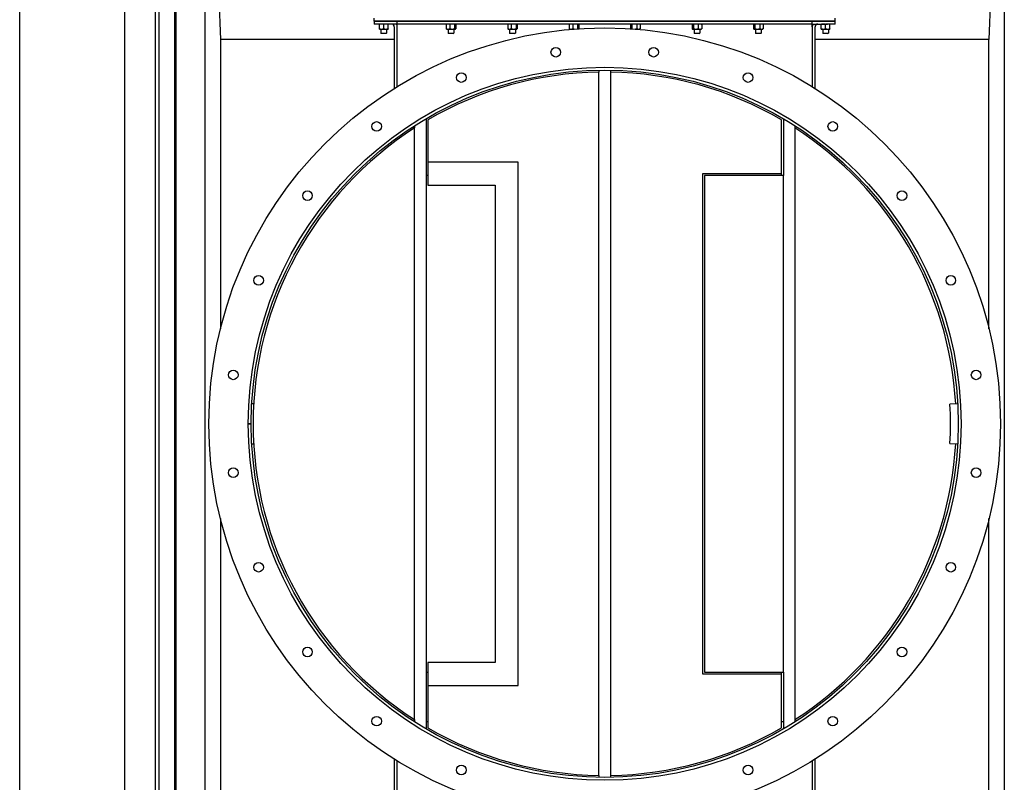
# Model space of a CAD drawing. Header units: inches. Extents: x 24 to 1128, y -58 to 748.
# Tile 607 of 656: x 502 to 566, y 602 to 651. Entities that reach past the tile are written whole.
import ezdxf

# ---------------------------------------------------------------- set-up
doc = ezdxf.new("R2010")
doc.units = ezdxf.units.IN
doc.header["$LTSCALE"] = 32
doc.header["$MEASUREMENT"] = 0
doc.layers.add('Visible (ANSI)', color=7, linetype='Continuous', lineweight=30)

msp = doc.modelspace()

# ---------------------------------------------------------------- linework, layer by layer
at = {"layer": 'Visible (ANSI)'}
for p, q in [((502.28063, 571.43978), (502.28063, 687.43978)), ((512.44313, 679.33978), (512.44313, 570.78978)), ((509.09313, 677.43978), (509.09313, 581.44978)), ((511.09313, 677.43978), (511.09313, 583.44978)), ((511.34313, 677.43978), (511.34313, 583.69978)), ((512.34313, 677.43978), (512.34313, 572.68978)), ((514.34313, 572.68978), (514.34313, 677.43978)), ((514.34313, 677.43978), (515.34313, 650.06478)), ((566.34313, 677.43978), (565.34313, 650.06478)), ((566.34313, 677.43978), (566.34313, 572.68978)), ((525.34313, 651.25228), (525.34313, 651.43978)), ((525.84313, 651.25228), (525.34313, 651.25228)), ((525.34313, 651.25228), (525.84313, 651.25228)), ((525.34313, 651.25228), (525.34313, 651.06478)), ((525.84313, 651.06478), (525.34313, 651.06478)), ((525.68663, 650.76092), (525.68663, 651.03964)), ((525.84313, 651.25228), (554.84313, 651.25228)), ((526.84313, 651.25228), (525.84313, 651.25228)), ((526.84313, 651.06478), (525.84313, 651.06478)), ((525.96813, 650.76092), (525.96813, 651.03964)), ((526.24963, 650.76092), (526.24963, 651.03964)), ((526.65563, 650.87728), (526.65563, 646.87567)), ((526.84313, 651.06478), (526.84313, 651.25228)), ((526.84313, 651.06478), (526.84313, 651.25228)), ((553.84313, 651.25228), (526.84313, 651.25228)), ((553.84313, 651.06478), (526.84313, 651.06478)), ((526.84313, 650.87728), (526.84313, 651.06478)), ((526.84313, 646.99222), (526.84313, 650.87728)), ((530.03019, 651.03964), (530.03019, 650.76092)), ((530.06163, 651.06478), (530.05261, 651.05957)), ((530.26277, 651.03964), (530.26277, 650.76092)), ((530.57571, 651.03964), (530.57571, 650.76092)), ((530.62463, 651.06478), (530.63365, 651.05957)), ((530.65608, 651.03964), (530.65608, 650.76092)), ((534.03019, 651.03964), (534.03019, 650.76092)), ((534.06163, 651.06478), (534.05261, 651.05957)), ((534.26277, 651.03964), (534.26277, 650.76092)), ((534.57571, 651.03964), (534.57571, 650.76092)), ((534.62463, 651.06478), (534.63365, 651.05957)), ((534.65608, 651.03964), (534.65608, 650.76092)), ((538.03019, 651.03964), (538.03019, 650.76092)), ((538.06163, 651.06478), (538.05261, 651.05957)), ((538.26277, 651.03964), (538.26277, 650.76092)), ((538.57571, 651.03964), (538.57571, 650.76092)), ((538.62463, 651.06478), (538.63365, 651.05957)), ((538.65608, 651.03964), (538.65608, 650.76092)), ((542.02803, 651.03964), (542.02803, 650.76092)), ((542.06163, 651.06478), (542.05059, 651.05841)), ((542.11648, 651.03964), (542.11648, 650.76092)), ((542.43158, 651.03964), (542.43158, 650.76092)), ((542.62463, 651.06478), (542.63567, 651.05841)), ((542.65824, 651.03964), (542.65824, 650.76092)), ((546.02803, 651.03964), (546.02803, 650.76092)), ((546.06163, 651.06478), (546.05059, 651.05841)), ((546.11648, 651.03964), (546.11648, 650.76092)), ((546.43158, 651.03964), (546.43158, 650.76092)), ((546.62463, 651.06478), (546.63567, 651.05841)), ((546.65824, 651.03964), (546.65824, 650.76092)), ((550.02803, 651.03964), (550.02803, 650.76092)), ((550.06163, 651.06478), (550.05059, 651.05841)), ((550.11648, 651.03964), (550.11648, 650.76092)), ((550.43158, 651.03964), (550.43158, 650.76092)), ((550.62463, 651.06478), (550.63567, 651.05841)), ((550.65824, 651.03964), (550.65824, 650.76092)), ((554.84313, 651.25228), (553.84313, 651.25228)), ((553.84313, 651.06478), (553.84313, 651.25228)), ((553.84313, 651.06478), (553.84313, 651.25228)), ((553.84313, 651.06478), (554.84313, 651.06478)), ((553.84313, 650.87728), (553.84313, 651.06478)), ((553.84313, 650.87728), (553.84313, 646.99222)), ((554.03063, 646.87567), (554.03063, 650.87728)), ((554.43663, 650.76092), (554.43663, 651.03964)), ((554.71813, 650.76092), (554.71813, 651.03964)), ((555.34313, 651.25228), (554.84313, 651.25228)), ((554.84313, 651.25228), (555.34313, 651.25228)), ((555.34313, 651.06478), (554.84313, 651.06478)), ((554.99963, 650.76092), (554.99963, 651.03964)), ((555.34313, 651.25228), (555.34313, 651.43978)), ((555.34313, 651.06478), (555.34313, 651.25228)), ((525.68663, 650.73578), (525.82738, 650.73578)), ((525.78063, 650.73578), (525.78063, 650.47694)), ((525.78063, 650.47694), (526.15563, 650.47694)), ((525.81897, 650.43978), (525.78063, 650.47694)), ((526.11729, 650.43978), (525.81897, 650.43978)), ((525.82738, 650.73578), (526.10888, 650.73578)), ((526.10888, 650.73578), (526.24963, 650.73578)), ((526.11729, 650.43978), (526.15563, 650.47694)), ((526.15563, 650.73578), (526.15563, 650.47694)), ((530.06163, 650.73578), (530.05261, 650.74099)), ((530.06163, 650.73578), (530.14648, 650.73578)), ((530.14648, 650.73578), (530.41924, 650.73578)), ((530.15563, 650.73578), (530.15563, 650.47695)), ((530.15563, 650.47695), (530.53063, 650.47695)), ((530.19397, 650.43978), (530.15563, 650.47695)), ((530.49229, 650.43978), (530.19397, 650.43978)), ((530.41924, 650.73578), (530.61589, 650.73578)), ((530.49229, 650.43978), (530.53063, 650.47695)), ((530.53063, 650.73578), (530.53063, 650.47695)), ((530.61589, 650.73578), (530.62463, 650.73578)), ((530.62463, 650.73578), (530.63365, 650.74099)), ((534.06163, 650.73578), (534.05261, 650.74099)), ((534.06163, 650.73578), (534.14648, 650.73578)), ((534.14648, 650.73578), (534.41924, 650.73578)), ((534.15563, 650.73578), (534.15563, 650.47695)), ((534.15563, 650.47695), (534.53063, 650.47695)), ((534.19397, 650.43978), (534.15563, 650.47695)), ((534.49229, 650.43978), (534.19397, 650.43978)), ((534.41924, 650.73578), (534.61589, 650.73578)), ((534.49229, 650.43978), (534.53063, 650.47695)), ((534.53063, 650.73578), (534.53063, 650.47695)), ((534.61589, 650.73578), (534.62463, 650.73578)), ((534.62463, 650.73578), (534.63365, 650.74099)), ((538.06163, 650.73578), (538.05261, 650.74099)), ((538.06163, 650.73578), (538.14648, 650.73578)), ((538.14648, 650.73578), (538.32763, 650.73578)), ((538.15563, 650.73578), (538.15563, 650.7217)), ((542.35864, 650.73578), (542.54491, 650.73578)), ((542.53063, 650.73578), (542.53063, 650.7217)), ((542.54491, 650.73578), (542.62463, 650.73578)), ((542.62463, 650.73578), (542.63567, 650.74215)), ((546.06163, 650.73578), (546.05059, 650.74215)), ((546.06163, 650.73578), (546.07225, 650.73578)), ((546.07225, 650.73578), (546.27403, 650.73578)), ((546.15563, 650.73578), (546.15563, 650.47695)), ((546.15563, 650.47695), (546.53063, 650.47695)), ((546.19397, 650.43978), (546.15563, 650.47695)), ((546.49229, 650.43978), (546.19397, 650.43978)), ((546.27403, 650.73578), (546.54491, 650.73578)), ((546.49229, 650.43978), (546.53063, 650.47695)), ((546.53063, 650.73578), (546.53063, 650.47695)), ((546.54491, 650.73578), (546.62463, 650.73578)), ((546.62463, 650.73578), (546.63567, 650.74215)), ((550.06163, 650.73578), (550.05059, 650.74215)), ((550.06163, 650.73578), (550.07225, 650.73578)), ((550.07225, 650.73578), (550.27403, 650.73578)), ((550.15563, 650.73578), (550.15563, 650.47695)), ((550.15563, 650.47695), (550.53063, 650.47695)), ((550.19397, 650.43978), (550.15563, 650.47695)), ((550.49229, 650.43978), (550.19397, 650.43978)), ((550.27403, 650.73578), (550.54491, 650.73578)), ((550.49229, 650.43978), (550.53063, 650.47695)), ((550.53063, 650.73578), (550.53063, 650.47695)), ((550.54491, 650.73578), (550.62463, 650.73578)), ((550.62463, 650.73578), (550.63567, 650.74215)), ((554.43663, 650.73578), (554.57738, 650.73578)), ((554.53063, 650.73578), (554.53063, 650.47694)), ((554.53063, 650.47694), (554.90563, 650.47694)), ((554.56897, 650.43978), (554.53063, 650.47694)), ((554.86729, 650.43978), (554.56897, 650.43978)), ((554.57738, 650.73578), (554.85888, 650.73578)), ((554.85888, 650.73578), (554.99963, 650.73578)), ((554.86729, 650.43978), (554.90563, 650.47694)), ((554.90563, 650.73578), (554.90563, 650.47694)), ((515.34313, 650.06478), (515.34313, 631.23426)), ((526.65563, 650.06478), (515.34313, 650.06478)), ((565.34313, 650.06478), (554.03063, 650.06478)), ((565.34313, 631.23426), (565.34313, 650.06478)), ((539.96813, 648.06172), (539.96813, 647.93671)), ((539.96813, 602.19285), (539.96813, 647.93671)), ((540.71813, 648.06172), (540.71813, 647.93671)), ((540.71813, 647.93671), (540.71813, 602.19285)), ((528.71813, 644.91067), (528.71813, 641.21389)), ((528.84313, 644.83889), (528.84313, 642.08889)), ((551.84313, 641.33889), (551.84313, 644.83889)), ((551.96813, 644.91067), (551.96813, 641.21389)), ((527.96813, 644.45187), (527.96813, 644.30341)), ((527.96813, 605.82615), (527.96813, 644.30341)), ((552.71813, 644.45187), (552.71813, 644.30341)), ((552.71813, 644.30341), (552.71813, 605.82615)), ((528.84313, 642.08889), (528.84313, 640.58889)), ((534.71813, 642.08889), (528.84313, 642.08889)), ((534.71813, 608.04066), (534.71813, 642.08889)), ((546.71813, 641.33889), (551.84313, 641.33889)), ((546.71813, 608.79066), (546.71813, 641.33889)), ((551.84313, 641.21389), (551.84313, 641.33889)), ((528.84313, 641.21389), (528.71813, 641.21389)), ((528.71813, 641.21389), (528.71813, 608.91566)), ((551.96813, 641.21389), (546.84313, 641.21389)), ((546.84313, 641.21389), (546.84313, 608.91566)), ((551.96813, 608.91566), (551.96813, 641.21389)), ((528.84313, 640.58889), (533.21813, 640.58889)), ((533.21813, 640.58889), (533.21813, 609.54066)), ((517.50492, 626.36163), (517.38012, 626.36871)), ((563.30614, 626.36871), (562.80695, 626.34037)), ((517.15563, 625.06528), (517.34313, 625.06528)), ((517.34313, 625.06428), (517.15563, 625.06428)), ((517.38012, 623.76085), (517.50492, 623.76793)), ((562.80695, 623.78919), (563.30614, 623.76085)), ((515.34313, 618.8953), (515.34313, 600.06478)), ((565.34313, 600.06478), (565.34313, 618.8953)), ((528.84313, 609.54066), (528.84313, 608.04066)), ((533.21813, 609.54066), (528.84313, 609.54066)), ((528.71813, 608.91566), (528.84313, 608.91566)), ((528.71813, 608.91566), (528.71813, 605.21889)), ((551.84313, 608.79066), (546.71813, 608.79066)), ((546.84313, 608.91566), (551.96813, 608.91566)), ((551.84313, 608.79066), (551.84313, 608.91566)), ((551.84313, 605.29066), (551.84313, 608.79066)), ((551.96813, 608.91566), (551.96813, 605.21889)), ((528.84313, 608.04066), (528.84313, 605.29066)), ((528.84313, 608.04066), (534.71813, 608.04066)), ((527.96813, 605.68978), (527.94921, 605.68978)), ((527.96813, 605.82615), (527.96813, 605.67769)), ((528.84313, 605.68978), (528.71813, 605.68978)), ((551.96813, 605.68978), (551.84313, 605.68978)), ((552.71813, 605.82615), (552.71813, 605.67769)), ((552.73706, 605.68978), (552.71813, 605.68978)), ((526.65563, 603.25389), (526.65563, 599.25228)), ((526.84313, 599.25228), (526.84313, 603.13734)), ((553.84313, 603.13734), (553.84313, 599.25228)), ((554.03063, 599.25228), (554.03063, 603.25389)), ((539.96813, 602.19285), (539.96813, 602.06784)), ((540.71813, 602.19285), (540.71813, 602.06784))]:
    msp.add_line(p, q, dxfattribs=at)
for centre, radius in [((540.34313, 625.06478), 25.75), ((537.16156, 649.23125), 0.3125), ((543.52471, 649.23125), 0.3125), ((540.34313, 625.06478), 23.1875), ((540.34313, 625.06478), 23), ((531.01522, 647.58434), 0.3125), ((549.67104, 647.58434), 0.3125), ((525.50457, 644.40277), 0.3125), ((555.18169, 644.40277), 0.3125), ((521.00515, 639.90334), 0.3125), ((559.68112, 639.90334), 0.3125), ((517.82357, 634.39269), 0.3125), ((562.8627, 634.39269), 0.3125), ((516.17666, 628.24636), 0.3125), ((564.5096, 628.24636), 0.3125), ((516.17666, 621.8832), 0.3125), ((564.5096, 621.8832), 0.3125), ((517.82357, 615.73687), 0.3125), ((562.8627, 615.73687), 0.3125), ((521.00515, 610.22622), 0.3125), ((559.68112, 610.22622), 0.3125), ((525.50457, 605.72679), 0.3125), ((555.18169, 605.72679), 0.3125), ((531.01522, 602.54522), 0.3125), ((549.67104, 602.54522), 0.3125)]:
    msp.add_circle(centre, radius, dxfattribs=at)
for centre, radius, start, end in [((526.46813, 650.87728), 0.1875, 0, 90), ((526.46813, 650.87728), 0.375, 0, 30), ((554.21813, 650.87728), 0.375, 150, 180), ((554.21813, 650.87728), 0.1875, 90, 180), ((540.34313, 625.06478), 22.875, 90.9393171, 120.1809288), ((540.34313, 625.06478), 22.875, 59.8190712, 89.0606829), ((540.34313, 625.06478), 22.875, 122.7506223, 237.2493777), ((540.34313, 625.06478), 22.875, 3.25, 57.2493777), ((540.34313, 625.06478), 22.5, 356.75, 3.25), ((540.34313, 625.06478), 23, 179.9987544, 180.0012456), ((540.34313, 625.06478), 22.875, 302.7506223, 356.75), ((540.34313, 625.06478), 22.875, 239.8190712, 269.0606829), ((540.34313, 625.06478), 22.875, 270.9393171, 300.1809288)]:
    msp.add_arc(centre, radius, start, end, dxfattribs=at)
for points, weights in [([(525.68663, 651.03964), (525.68663, 651.06478), (525.68663, 651.06478)], [1, 1.0379548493, 1]), ([(525.82738, 651.06478), (525.76206, 651.06478), (525.68663, 651.03964)], [1, 1.0379548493, 1]), ([(525.96813, 651.03964), (525.89271, 651.06478), (525.82738, 651.06478)], [1, 1.0379548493, 1]), ([(526.10888, 651.06478), (526.04356, 651.06478), (525.96813, 651.03964)], [1, 1.0379548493, 1]), ([(526.24963, 651.03964), (526.17421, 651.06478), (526.10888, 651.06478)], [1, 1.0379548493, 1]), ([(526.24963, 651.06478), (526.24963, 651.06478), (526.24963, 651.03964)], [1, 1.0379548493, 1]), ([(530.14648, 651.06478), (530.09251, 651.06478), (530.03019, 651.03964)], [1, 1.0379548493, 1]), ([(530.03019, 651.03964), (530.04203, 651.05346), (530.05261, 651.05957)], [1, 1.02051902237, 1.01885219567]), ([(530.26277, 651.03964), (530.20045, 651.06478), (530.14648, 651.06478)], [1, 1.0379548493, 1]), ([(530.41924, 651.06478), (530.34662, 651.06478), (530.26277, 651.03964)], [1, 1.0379548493, 1]), ([(530.57571, 651.03964), (530.49186, 651.06478), (530.41924, 651.06478)], [1, 1.0379548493, 1]), ([(530.61589, 651.06478), (530.59724, 651.06478), (530.57571, 651.03964)], [1, 1.0379548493, 1]), ([(530.65608, 651.03964), (530.63454, 651.06478), (530.61589, 651.06478)], [1, 1.0379548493, 1]), ([(534.14648, 651.06478), (534.09251, 651.06478), (534.03019, 651.03964)], [1, 1.0379548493, 1]), ([(534.03019, 651.03964), (534.04203, 651.05346), (534.05261, 651.05957)], [1, 1.02051902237, 1.01885219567]), ([(534.26277, 651.03964), (534.20045, 651.06478), (534.14648, 651.06478)], [1, 1.0379548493, 1]), ([(534.41924, 651.06478), (534.34662, 651.06478), (534.26277, 651.03964)], [1, 1.0379548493, 1]), ([(534.57571, 651.03964), (534.49186, 651.06478), (534.41924, 651.06478)], [1, 1.0379548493, 1]), ([(534.61589, 651.06478), (534.59724, 651.06478), (534.57571, 651.03964)], [1, 1.0379548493, 1]), ([(534.65608, 651.03964), (534.63454, 651.06478), (534.61589, 651.06478)], [1, 1.0379548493, 1]), ([(538.14648, 651.06478), (538.09251, 651.06478), (538.03019, 651.03964)], [1, 1.0379548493, 1]), ([(538.03019, 651.03964), (538.04203, 651.05346), (538.05261, 651.05957)], [1, 1.02051902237, 1.01885219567]), ([(538.26277, 651.03964), (538.20045, 651.06478), (538.14648, 651.06478)], [1, 1.0379548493, 1]), ([(538.41924, 651.06478), (538.34662, 651.06478), (538.26277, 651.03964)], [1, 1.0379548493, 1]), ([(538.57571, 651.03964), (538.49186, 651.06478), (538.41924, 651.06478)], [1, 1.0379548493, 1]), ([(538.61589, 651.06478), (538.59724, 651.06478), (538.57571, 651.03964)], [1, 1.0379548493, 1]), ([(538.65608, 651.03964), (538.63454, 651.06478), (538.61589, 651.06478)], [1, 1.0379548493, 1]), ([(542.07225, 651.06478), (542.05173, 651.06478), (542.02803, 651.03964)], [1, 1.0379548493, 1]), ([(542.11648, 651.03964), (542.09278, 651.06478), (542.07225, 651.06478)], [1, 1.0379548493, 1]), ([(542.27403, 651.06478), (542.20091, 651.06478), (542.11648, 651.03964)], [1, 1.0379548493, 1]), ([(542.43158, 651.03964), (542.34715, 651.06478), (542.27403, 651.06478)], [1, 1.0379548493, 1]), ([(542.54491, 651.06478), (542.49231, 651.06478), (542.43158, 651.03964)], [1, 1.0379548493, 1]), ([(542.65824, 651.03964), (542.5975, 651.06478), (542.54491, 651.06478)], [1, 1.0379548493, 1]), ([(542.63567, 651.05841), (542.64636, 651.05224), (542.65824, 651.03964)], [1.01897229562, 1.01866543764, 1]), ([(546.07225, 651.06478), (546.05173, 651.06478), (546.02803, 651.03964)], [1, 1.0379548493, 1]), ([(546.11648, 651.03964), (546.09278, 651.06478), (546.07225, 651.06478)], [1, 1.0379548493, 1]), ([(546.27403, 651.06478), (546.20091, 651.06478), (546.11648, 651.03964)], [1, 1.0379548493, 1]), ([(546.43158, 651.03964), (546.34715, 651.06478), (546.27403, 651.06478)], [1, 1.0379548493, 1]), ([(546.54491, 651.06478), (546.49231, 651.06478), (546.43158, 651.03964)], [1, 1.0379548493, 1]), ([(546.65824, 651.03964), (546.5975, 651.06478), (546.54491, 651.06478)], [1, 1.0379548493, 1]), ([(546.63567, 651.05841), (546.64636, 651.05224), (546.65824, 651.03964)], [1.01897229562, 1.01866543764, 1]), ([(550.07225, 651.06478), (550.05173, 651.06478), (550.02803, 651.03964)], [1, 1.0379548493, 1]), ([(550.11648, 651.03964), (550.09278, 651.06478), (550.07225, 651.06478)], [1, 1.0379548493, 1]), ([(550.27403, 651.06478), (550.20091, 651.06478), (550.11648, 651.03964)], [1, 1.0379548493, 1]), ([(550.43158, 651.03964), (550.34715, 651.06478), (550.27403, 651.06478)], [1, 1.0379548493, 1]), ([(550.54491, 651.06478), (550.49231, 651.06478), (550.43158, 651.03964)], [1, 1.0379548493, 1]), ([(550.65824, 651.03964), (550.5975, 651.06478), (550.54491, 651.06478)], [1, 1.0379548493, 1]), ([(550.63567, 651.05841), (550.64636, 651.05224), (550.65824, 651.03964)], [1.01897229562, 1.01866543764, 1]), ([(554.43663, 651.03964), (554.43663, 651.06478), (554.43663, 651.06478)], [1, 1.0379548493, 1]), ([(554.57738, 651.06478), (554.51206, 651.06478), (554.43663, 651.03964)], [1, 1.0379548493, 1]), ([(554.71813, 651.03964), (554.64271, 651.06478), (554.57738, 651.06478)], [1, 1.0379548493, 1]), ([(554.85888, 651.06478), (554.79356, 651.06478), (554.71813, 651.03964)], [1, 1.0379548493, 1]), ([(554.99963, 651.03964), (554.92421, 651.06478), (554.85888, 651.06478)], [1, 1.0379548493, 1]), ([(554.99963, 651.06478), (554.99963, 651.06478), (554.99963, 651.03964)], [1, 1.0379548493, 1]), ([(525.68663, 650.76092), (525.76206, 650.73578), (525.82738, 650.73578)], [1, 1.0379548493, 1]), ([(525.68663, 650.73578), (525.68663, 650.73578), (525.68663, 650.76092)], [1, 1.0379548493, 1]), ([(525.82738, 650.73578), (525.89271, 650.73578), (525.96813, 650.76092)], [1, 1.0379548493, 1]), ([(525.96813, 650.76092), (526.04356, 650.73578), (526.10888, 650.73578)], [1, 1.0379548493, 1]), ([(526.10888, 650.73578), (526.17421, 650.73578), (526.24963, 650.76092)], [1, 1.0379548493, 1]), ([(526.24963, 650.76092), (526.24963, 650.73578), (526.24963, 650.73578)], [1, 1.0379548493, 1]), ([(530.03019, 650.76092), (530.09251, 650.73578), (530.14648, 650.73578)], [1, 1.0379548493, 1]), ([(530.05261, 650.74099), (530.04203, 650.7471), (530.03019, 650.76092)], [1.01885219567, 1.02051902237, 1]), ([(530.14648, 650.73578), (530.20045, 650.73578), (530.26277, 650.76092)], [1, 1.0379548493, 1]), ([(530.26277, 650.76092), (530.34662, 650.73578), (530.41924, 650.73578)], [1, 1.0379548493, 1]), ([(530.41924, 650.73578), (530.49186, 650.73578), (530.57571, 650.76092)], [1, 1.0379548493, 1]), ([(530.57571, 650.76092), (530.59724, 650.73578), (530.61589, 650.73578)], [1, 1.0379548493, 1]), ([(530.61589, 650.73578), (530.63454, 650.73578), (530.65608, 650.76092)], [1, 1.0379548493, 1]), ([(534.03019, 650.76092), (534.09251, 650.73578), (534.14648, 650.73578)], [1, 1.0379548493, 1]), ([(534.05261, 650.74099), (534.04203, 650.7471), (534.03019, 650.76092)], [1.01885219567, 1.02051902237, 1]), ([(534.14648, 650.73578), (534.20045, 650.73578), (534.26277, 650.76092)], [1, 1.0379548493, 1]), ([(534.26277, 650.76092), (534.34662, 650.73578), (534.41924, 650.73578)], [1, 1.0379548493, 1]), ([(534.41924, 650.73578), (534.49186, 650.73578), (534.57571, 650.76092)], [1, 1.0379548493, 1]), ([(534.57571, 650.76092), (534.59724, 650.73578), (534.61589, 650.73578)], [1, 1.0379548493, 1]), ([(534.61589, 650.73578), (534.63454, 650.73578), (534.65608, 650.76092)], [1, 1.0379548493, 1]), ([(538.03019, 650.76092), (538.09251, 650.73578), (538.14648, 650.73578)], [1, 1.0379548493, 1]), ([(538.05261, 650.74099), (538.04203, 650.7471), (538.03019, 650.76092)], [1.01885219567, 1.02051902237, 1]), ([(538.14648, 650.73578), (538.20045, 650.73578), (538.26277, 650.76092)], [1, 1.0379548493, 1]), ([(538.26277, 650.76092), (538.31795, 650.74438), (538.36664, 650.73881)], [1, 1.0246593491, 1.01727623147]), ([(538.5422, 650.75172), (538.55853, 650.75577), (538.57571, 650.76092)], [1.01209314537, 1.00754738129, 1]), ([(538.57571, 650.76092), (538.5787, 650.75743), (538.58158, 650.75446)], [1, 1.0050992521, 1.0088283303]), ([(538.65473, 650.75937), (538.6554, 650.76013), (538.65608, 650.76092)], [1.00223419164, 1.00115206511, 1]), ([(542.02803, 650.76092), (542.02871, 650.7602), (542.02938, 650.75951)], [1, 1.00104529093, 1.00203300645]), ([(542.10965, 650.75411), (542.113, 650.75723), (542.11648, 650.76092)], [1.00925452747, 1.0053937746, 1]), ([(542.11648, 650.76092), (542.13508, 650.75538), (542.15271, 650.75112)], [1, 1.00812225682, 1.01276822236]), ([(542.32397, 650.73848), (542.37435, 650.74388), (542.43158, 650.76092)], [1.01679285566, 1.02541617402, 1]), ([(542.43158, 650.76092), (542.49231, 650.73578), (542.54491, 650.73578)], [1, 1.0379548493, 1]), ([(542.54491, 650.73578), (542.5975, 650.73578), (542.65824, 650.76092)], [1, 1.0379548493, 1]), ([(542.65824, 650.76092), (542.64636, 650.74832), (542.63567, 650.74215)], [1, 1.01866543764, 1.01897229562]), ([(546.02803, 650.76092), (546.05173, 650.73578), (546.07225, 650.73578)], [1, 1.0379548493, 1]), ([(546.07225, 650.73578), (546.09278, 650.73578), (546.11648, 650.76092)], [1, 1.0379548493, 1]), ([(546.11648, 650.76092), (546.20091, 650.73578), (546.27403, 650.73578)], [1, 1.0379548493, 1]), ([(546.27403, 650.73578), (546.34715, 650.73578), (546.43158, 650.76092)], [1, 1.0379548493, 1]), ([(546.43158, 650.76092), (546.49231, 650.73578), (546.54491, 650.73578)], [1, 1.0379548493, 1]), ([(546.54491, 650.73578), (546.5975, 650.73578), (546.65824, 650.76092)], [1, 1.0379548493, 1]), ([(546.65824, 650.76092), (546.64636, 650.74832), (546.63567, 650.74215)], [1, 1.01866543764, 1.01897229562]), ([(550.02803, 650.76092), (550.05173, 650.73578), (550.07225, 650.73578)], [1, 1.0379548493, 1]), ([(550.07225, 650.73578), (550.09278, 650.73578), (550.11648, 650.76092)], [1, 1.0379548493, 1]), ([(550.11648, 650.76092), (550.20091, 650.73578), (550.27403, 650.73578)], [1, 1.0379548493, 1]), ([(550.27403, 650.73578), (550.34715, 650.73578), (550.43158, 650.76092)], [1, 1.0379548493, 1]), ([(550.43158, 650.76092), (550.49231, 650.73578), (550.54491, 650.73578)], [1, 1.0379548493, 1]), ([(550.54491, 650.73578), (550.5975, 650.73578), (550.65824, 650.76092)], [1, 1.0379548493, 1]), ([(550.65824, 650.76092), (550.64636, 650.74832), (550.63567, 650.74215)], [1, 1.01866543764, 1.01897229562]), ([(554.43663, 650.76092), (554.51206, 650.73578), (554.57738, 650.73578)], [1, 1.0379548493, 1]), ([(554.43663, 650.73578), (554.43663, 650.73578), (554.43663, 650.76092)], [1, 1.0379548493, 1]), ([(554.57738, 650.73578), (554.64271, 650.73578), (554.71813, 650.76092)], [1, 1.0379548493, 1]), ([(554.71813, 650.76092), (554.79356, 650.73578), (554.85888, 650.73578)], [1, 1.0379548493, 1]), ([(554.85888, 650.73578), (554.92421, 650.73578), (554.99963, 650.76092)], [1, 1.0379548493, 1]), ([(554.99963, 650.76092), (554.99963, 650.73578), (554.99963, 650.73578)], [1, 1.0379548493, 1])]:
    msp.add_rational_spline(points, weights, degree=2, dxfattribs=at)

doc.saveas('drawing.dxf')
